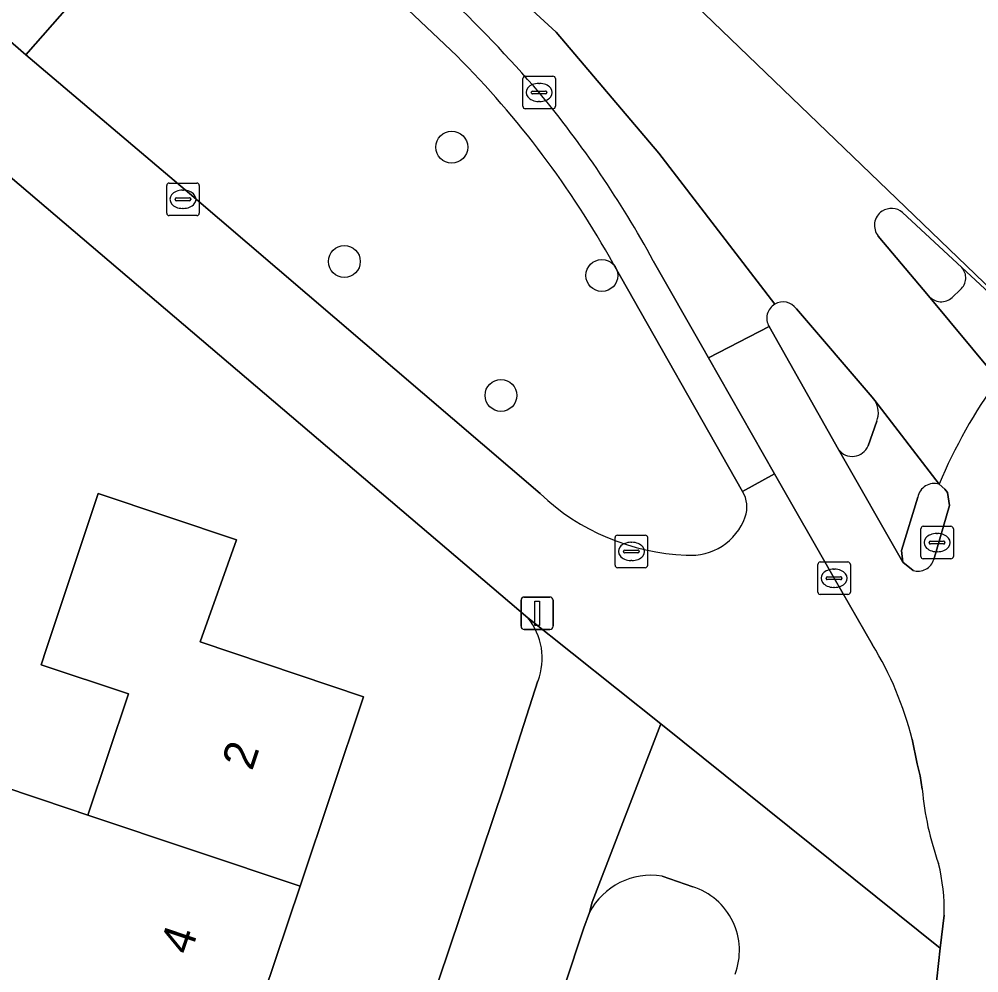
# Model space of a CAD drawing. Extents: x 162523 to 163266, y 381230 to 382050.
# Drawn here: x 163221.93 to 163251.44, y 381631.36 to 381660.68 of the extents above; entities that cross this region are included whole.
import ezdxf

# ---------------------------------------------------------------- set-up
doc = ezdxf.new("R2010")
doc.units = 0
for name, color, linetype in [('IMGEO_Boom', 7, 'Continuous'), ('IMGEO_Brandkraan', 7, 'Continuous'), ('IMGEO_Erf', 7, 'Continuous'), ('IMGEO_Fietspad_gesloten', 7, 'Continuous'), ('IMGEO_Groenvoorziening', 7, 'Continuous'), ('IMGEO_Kolk', 7, 'Continuous'), ('IMGEO_Lichtmast', 7, 'Continuous'), ('IMGEO_Pand', 7, 'Continuous'), ('IMGEO_Pand_nummerreeks', 7, 'Continuous'), ('IMGEO_Rijbaan_lokaal_gesloten', 7, 'Continuous'), ('IMGEO_Rijbaan_lokaal_open', 7, 'Continuous'), ('IMGEO_Verkeerseiland_open', 7, 'Continuous'), ('IMGEO_Voetpad_open', 7, 'Continuous')]:
    doc.layers.add(name, color=color, linetype=linetype)

msp = doc.modelspace()

# ---------------------------------------------------------------- linework, layer by layer
at = {"layer": 'IMGEO_Boom'}
for centre in [(163235.231, 381656.743), (163231.93, 381653.228), (163239.846, 381652.798), (163236.743, 381649.109)]:
    msp.add_circle(centre, 0.489, dxfattribs=at)
at = {"layer": 'IMGEO_Brandkraan'}
for p, q in [((163240.328, 381644.813), (163241.18, 381644.813)), ((163240.253, 381643.887), (163240.253, 381644.739)), ((163240.741, 381644.593), (163240.766, 381644.593)), ((163241.254, 381644.739), (163241.254, 381643.887)), ((163240.512, 381644.307), (163240.512, 381644.319)), ((163240.95, 381644.27), (163240.552, 381644.27)), ((163240.555, 381644.356), (163240.953, 381644.356)), ((163240.996, 381644.319), (163240.996, 381644.307)), ((163240.764, 381644.033), (163240.739, 381644.033)), ((163241.18, 381643.813), (163240.328, 381643.813))]:
    msp.add_line(p, q, dxfattribs=at)
for points in [[(163240.328, 381644.813), (163241.18, 381644.813)], [(163240.253, 381643.887), (163240.253, 381644.739)], [(163241.254, 381644.739), (163241.254, 381643.887)], [(163241.18, 381643.813), (163240.328, 381643.813)]]:
    msp.add_lwpolyline(points, dxfattribs=at)
for centre, radius, start, end in [((163240.33, 381644.737), 0.0765, 91.552, 178.448), ((163240.33, 381644.737), 0.0765, 91.552, 178.448), ((163241.178, 381644.737), 0.0765, 1.552, 88.448), ((163241.178, 381644.737), 0.0765, 1.552, 88.448), ((163240.552, 381644.316), 0.0403, 85.8775, 175.7526), ((163240.549, 381644.306), 0.0366, 178.938, 274.7102), ((163240.953, 381644.313), 0.043, 264.8664, 352.4533), ((163240.957, 381644.318), 0.0386, 1.7309, 96.639), ((163240.33, 381643.889), 0.0765, 181.552, 268.448), ((163240.33, 381643.889), 0.0765, 181.552, 268.448), ((163241.178, 381643.889), 0.0765, 271.552, 358.448), ((163241.178, 381643.889), 0.0765, 271.552, 358.448)]:
    msp.add_arc(centre, radius, start, end, dxfattribs=at)
for centre, major_axis, ratio, start_param, end_param in [((163240.74, 381644.313), (-0.387, 0.002), 0.722429, 4.712389, 7.853982), ((163240.765, 381644.313), (-0.39, 0.002), 0.717154, 1.570796, 4.712389)]:
    msp.add_ellipse(centre, major_axis=major_axis, ratio=ratio, start_param=start_param, end_param=end_param, dxfattribs=at)
at = {"layer": 'IMGEO_Erf'}
for points in [[(163237.57, 381642.272), (163221.374, 381656.062)], [(163221.424, 381637.086), (163223.462, 381636.403), (163224.045, 381636.208), (163225.294, 381639.931), (163222.609, 381640.831), (163222.774, 381641.324), (163224.362, 381646.089), (163228.616, 381644.668), (163227.499, 381641.532), (163232.517, 381639.842), (163230.567, 381634.022), (163228.685, 381628.409), (163226.804, 381622.796), (163224.923, 381617.183), (163223.042, 381611.57), (163221.161, 381605.956)], [(163218.125, 381581.561), (163236.83, 381637.078), (163237.882, 381640.331)]]:
    msp.add_lwpolyline(points, dxfattribs=at)
msp.add_arc((163236.034, 381641.03), 1.976, 339.2956, 38.9678, dxfattribs=at)
at = {"layer": 'IMGEO_Fietspad_gesloten'}
for points in [[(163249.415, 381643.728), (163249.103, 381643.982), (163247.125, 381647.447), (163244.986, 381651.229), (163243.128, 381650.265), (163245.155, 381646.703), (163246.984, 381643.488), (163248.165, 381641.444)], [(163250.214, 381646.382), (163250.394, 381646.228), (163250.477, 381646.123), (163250.534, 381645.725), (163250.05, 381644.067)], [(163249.385, 381638.539), (163249.543, 381637.785), (163249.636, 381637.415), (163249.696, 381637)], [(163250.367, 381633.129), (163250.252, 381632.117), (163250.144, 381631.169), (163249.773, 381627.913), (163249.06, 381621.409), (163251.433, 381620.766)]]:
    msp.add_lwpolyline(points, dxfattribs=at)
for centre, radius, start, end in [((163265.888, 381639.712), 17.035, 144.5066, 156.947), ((163249.565, 381644.212), 0.507, 252.8223, 343.3695), ((163239.426, 381636.065), 10.261, 13.9492, 31.6122), ((163258.902, 381637.822), 9.243, 185.1049, 199.6391), ((163244.694, 381633.324), 5.677, 358.0329, 14.1956)]:
    msp.add_arc(centre, radius, start, end, dxfattribs=at)
at = {"layer": 'IMGEO_Groenvoorziening'}
for points in [[(163235.386, 381659.548), (163233.894, 381660.969), (163233.742, 381661.069), (163233.558, 381661.153), (163228.657, 381662.712), (163228.331, 381662.361), (163226.164, 381664.173), (163222.131, 381659.586), (163227.167, 381655.314), (163237.947, 381646.091)], [(163244.174, 381646.152), (163240.201, 381653.15)]]:
    msp.add_lwpolyline(points, dxfattribs=at)
for centre, radius, start, end in [((163214.819, 381639.059), 29.031, 29.0374, 44.8913), ((163242.697, 381651.1), 6.903, 226.521, 267.8174), ((163243.386, 381645.677), 0.92, 340.8329, 31.0699), ((163242.582, 381645.973), 1.777, 265.2326, 340.3428)]:
    msp.add_arc(centre, radius, start, end, dxfattribs=at)
at = {"layer": 'IMGEO_Kolk'}
for p, q in [((163237.491, 381658.925), (163238.343, 381658.925)), ((163237.416, 381657.999), (163237.416, 381658.851)), ((163237.904, 381658.705), (163237.929, 381658.705)), ((163238.417, 381658.851), (163238.417, 381657.999)), ((163237.675, 381658.419), (163237.675, 381658.431)), ((163238.113, 381658.382), (163237.715, 381658.382)), ((163237.718, 381658.468), (163238.116, 381658.468)), ((163238.159, 381658.431), (163238.159, 381658.419)), ((163237.927, 381658.145), (163237.902, 381658.145)), ((163238.343, 381657.925), (163237.491, 381657.925)), ((163226.465, 381654.714), (163226.465, 381655.566)), ((163226.54, 381655.64), (163227.392, 381655.64)), ((163226.953, 381655.42), (163226.978, 381655.42)), ((163227.466, 381655.566), (163227.466, 381654.714)), ((163226.724, 381655.134), (163226.724, 381655.146)), ((163227.162, 381655.097), (163226.764, 381655.097)), ((163226.767, 381655.183), (163227.165, 381655.183)), ((163227.208, 381655.146), (163227.208, 381655.134)), ((163226.976, 381654.86), (163226.951, 381654.86)), ((163227.392, 381654.64), (163226.54, 381654.64)), ((163249.727, 381645.085), (163250.579, 381645.085)), ((163249.652, 381644.159), (163249.652, 381645.011)), ((163250.14, 381644.865), (163250.165, 381644.865)), ((163250.653, 381645.011), (163250.653, 381644.159)), ((163249.911, 381644.579), (163249.911, 381644.591)), ((163250.349, 381644.542), (163249.951, 381644.542)), ((163249.954, 381644.628), (163250.352, 381644.628)), ((163250.395, 381644.591), (163250.395, 381644.579)), ((163250.163, 381644.305), (163250.138, 381644.305)), ((163246.485, 381643.062), (163246.485, 381643.914)), ((163246.56, 381643.988), (163247.412, 381643.988)), ((163247.486, 381643.914), (163247.486, 381643.062)), ((163250.579, 381644.085), (163249.727, 381644.085)), ((163246.973, 381643.768), (163246.998, 381643.768)), ((163246.744, 381643.482), (163246.744, 381643.494)), ((163247.182, 381643.445), (163246.784, 381643.445)), ((163246.787, 381643.531), (163247.185, 381643.531)), ((163247.228, 381643.494), (163247.228, 381643.482)), ((163247.412, 381642.988), (163246.56, 381642.988)), ((163246.996, 381643.208), (163246.971, 381643.208))]:
    msp.add_line(p, q, dxfattribs=at)
for points in [[(163237.491, 381658.925), (163238.343, 381658.925)], [(163237.416, 381657.999), (163237.416, 381658.851)], [(163238.417, 381658.851), (163238.417, 381657.999)], [(163238.343, 381657.925), (163237.491, 381657.925)], [(163226.465, 381654.714), (163226.465, 381655.566)], [(163226.54, 381655.64), (163227.392, 381655.64)], [(163227.466, 381655.566), (163227.466, 381654.714)], [(163227.392, 381654.64), (163226.54, 381654.64)], [(163249.727, 381645.085), (163250.579, 381645.085)], [(163249.652, 381644.159), (163249.652, 381645.011)], [(163250.653, 381645.011), (163250.653, 381644.159)], [(163246.485, 381643.062), (163246.485, 381643.914)], [(163246.56, 381643.988), (163247.412, 381643.988)], [(163247.486, 381643.914), (163247.486, 381643.062)], [(163250.579, 381644.085), (163249.727, 381644.085)], [(163247.412, 381642.988), (163246.56, 381642.988)]]:
    msp.add_lwpolyline(points, dxfattribs=at)
for centre, radius, start, end in [((163237.493, 381658.849), 0.0765, 91.552, 178.448), ((163237.493, 381658.849), 0.0765, 91.552, 178.448), ((163238.341, 381658.849), 0.0765, 1.552, 88.448), ((163238.341, 381658.849), 0.0765, 1.552, 88.448), ((163237.715, 381658.428), 0.0403, 85.8775, 175.7526), ((163237.712, 381658.418), 0.0366, 178.938, 274.7102), ((163238.116, 381658.425), 0.043, 264.8664, 352.4533), ((163238.12, 381658.43), 0.0386, 1.7309, 96.639), ((163237.493, 381658.001), 0.0765, 181.552, 268.448), ((163237.493, 381658.001), 0.0765, 181.552, 268.448), ((163238.341, 381658.001), 0.0765, 271.552, 358.448), ((163238.341, 381658.001), 0.0765, 271.552, 358.448), ((163226.542, 381655.564), 0.0765, 91.552, 178.448), ((163226.542, 381655.564), 0.0765, 91.552, 178.448), ((163227.39, 381655.564), 0.0765, 1.552, 88.448), ((163227.39, 381655.564), 0.0765, 1.552, 88.448), ((163226.764, 381655.143), 0.0403, 85.8775, 175.7526), ((163226.761, 381655.133), 0.0366, 178.938, 274.7102), ((163227.165, 381655.14), 0.043, 264.8664, 352.4533), ((163227.169, 381655.145), 0.0386, 1.7309, 96.639), ((163226.542, 381654.716), 0.0765, 181.552, 268.448), ((163226.542, 381654.716), 0.0765, 181.552, 268.448), ((163227.39, 381654.716), 0.0765, 271.552, 358.448), ((163227.39, 381654.716), 0.0765, 271.552, 358.448), ((163249.729, 381645.009), 0.0765, 91.552, 178.448), ((163249.729, 381645.009), 0.0765, 91.552, 178.448), ((163250.577, 381645.009), 0.0765, 1.552, 88.448), ((163250.577, 381645.009), 0.0765, 1.552, 88.448), ((163249.951, 381644.588), 0.0403, 85.8775, 175.7526), ((163249.948, 381644.578), 0.0366, 178.938, 274.7102), ((163250.352, 381644.585), 0.043, 264.8664, 352.4533), ((163250.356, 381644.59), 0.0386, 1.7309, 96.639), ((163249.729, 381644.161), 0.0765, 181.552, 268.448), ((163249.729, 381644.161), 0.0765, 181.552, 268.448), ((163250.577, 381644.161), 0.0765, 271.552, 358.448), ((163250.577, 381644.161), 0.0765, 271.552, 358.448), ((163246.562, 381643.912), 0.0765, 91.552, 178.448), ((163246.562, 381643.912), 0.0765, 91.552, 178.448), ((163247.41, 381643.912), 0.0765, 1.552, 88.448), ((163247.41, 381643.912), 0.0765, 1.552, 88.448), ((163246.784, 381643.491), 0.0403, 85.8775, 175.7526), ((163246.781, 381643.481), 0.0366, 178.938, 274.7102), ((163247.185, 381643.488), 0.043, 264.8664, 352.4533), ((163247.189, 381643.493), 0.0386, 1.7309, 96.639), ((163246.562, 381643.064), 0.0765, 181.552, 268.448), ((163246.562, 381643.064), 0.0765, 181.552, 268.448), ((163247.41, 381643.064), 0.0765, 271.552, 358.448), ((163247.41, 381643.064), 0.0765, 271.552, 358.448)]:
    msp.add_arc(centre, radius, start, end, dxfattribs=at)
for centre, major_axis, ratio, start_param, end_param in [((163237.903, 381658.425), (-0.387, 0.002), 0.722429, 4.712389, 7.853982), ((163237.928, 381658.425), (-0.39, 0.002), 0.717154, 1.570796, 4.712389), ((163226.952, 381655.14), (-0.387, 0.002), 0.722429, 4.712389, 7.853982), ((163226.977, 381655.14), (-0.39, 0.002), 0.717154, 1.570796, 4.712389), ((163250.139, 381644.585), (-0.387, 0.002), 0.722429, 4.712389, 7.853982), ((163250.164, 381644.585), (-0.39, 0.002), 0.717154, 1.570796, 4.712389), ((163246.972, 381643.488), (-0.387, 0.002), 0.722429, 4.712389, 7.853982), ((163246.997, 381643.488), (-0.39, 0.002), 0.717154, 1.570796, 4.712389)]:
    msp.add_ellipse(centre, major_axis=major_axis, ratio=ratio, start_param=start_param, end_param=end_param, dxfattribs=at)
at = {"layer": 'IMGEO_Lichtmast'}
for p, q in [((163237.361, 381642.01), (163237.361, 381642.81)), ((163237.361, 381642.81), (163237.361, 381642.01)), ((163237.461, 381642.91), (163238.251, 381642.91)), ((163238.251, 381642.91), (163237.461, 381642.91)), ((163238.351, 381642.81), (163238.351, 381642.01)), ((163238.351, 381642.01), (163238.351, 381642.81)), ((163238.251, 381641.91), (163237.461, 381641.91)), ((163237.461, 381641.91), (163238.251, 381641.91))]:
    msp.add_line(p, q, dxfattribs=at)
msp.add_lwpolyline([(163237.781, 381642.785), (163237.931, 381642.785), (163237.931, 381642.035), (163237.781, 381642.035), (163237.781, 381642.785)], dxfattribs=at)
for centre, start, end in [((163237.461, 381642.81), 90, 180), ((163237.461, 381642.81), 90, 180), ((163238.251, 381642.81), 0, 90), ((163238.251, 381642.81), 360, 90), ((163237.461, 381642.01), 180, 270), ((163237.461, 381642.01), 180, 270), ((163238.251, 381642.01), 270, 0), ((163238.251, 381642.01), 270, 0)]:
    msp.add_arc(centre, 0.1, start, end, dxfattribs=at)
at = {"layer": 'IMGEO_Pand'}
for points in [[(163224.045, 381636.208), (163230.567, 381634.022), (163232.517, 381639.842), (163227.499, 381641.532), (163228.616, 381644.668), (163224.362, 381646.089), (163222.774, 381641.324), (163222.609, 381640.831), (163225.294, 381639.931)], [(163230.567, 381634.022), (163224.045, 381636.208), (163223.462, 381636.403), (163221.424, 381637.086), (163219.571, 381631.567), (163219.73, 381631.411), (163222.161, 381630.596), (163228.685, 381628.409)]]:
    msp.add_lwpolyline(points, close=True, dxfattribs=at)
at = {"layer": 'IMGEO_Rijbaan_lokaal_gesloten'}
for points in [[(163253.206, 381651.02), (163232.516, 381670.935), (163186.76, 381710.114), (163156.214, 381736.327), (163156.214, 381736.327), (163155.701, 381735.71), (163160.722, 381731.464), (163189.993, 381706.531), (163189.031, 381705.402), (163159.709, 381730.331), (163154.717, 381734.57), (163153.471, 381733.114), (163182.498, 381708.518), (163200.555, 381693.061), (163222.615, 381674.158), (163233.877, 381664.474), (163238.438, 381660.284), (163241.602, 381656.559), (163245.163, 381651.916)], [(163245.163, 381651.916), (163241.602, 381656.559), (163238.438, 381660.284), (163233.877, 381664.474), (163222.615, 381674.158), (163200.555, 381693.061), (163182.498, 381708.518), (163153.471, 381733.114), (163152.493, 381731.971), (163156.514, 381728.564), (163169.1, 381717.817), (163186.294, 381703.189), (163205.741, 381686.638), (163210.772, 381682.324), (163216.77, 381677.218), (163234.695, 381661.75), (163234.968, 381661.515)], [(163249.087, 381654.734), (163250.911, 381653.04), (163253.157, 381650.962)], [(163252.019, 381649.602), (163251.904, 381649.74), (163249.893, 381652.169), (163248.344, 381654.009)], [(163241.428, 381653.252), (163242.952, 381650.574), (163243.128, 381650.265)], [(163245.826, 381651.776), (163248.153, 381649.06), (163248.236, 381648.952), (163250.214, 381646.382)], [(163243.128, 381650.265), (163244.986, 381651.229)]]:
    msp.add_lwpolyline(points, dxfattribs=at)
for centre, radius, start, end in [((163205.179, 381630.155), 43.253, 40.8143, 46.471), ((163213.12, 381637.806), 32.248, 28.618, 39.748), ((163248.748, 381654.338), 0.521, 49.4948, 123.5688), ((163248.748, 381654.338), 0.521, 123.5771, 219.1338), ((163245.417, 381651.484), 0.501, 120.5052, 210.5997), ((163245.418, 381651.485), 0.501, 35.5347, 120.6183), ((163265.888, 381639.712), 17.035, 144.5066, 156.947)]:
    msp.add_arc(centre, radius, start, end, dxfattribs=at)
at = {"layer": 'IMGEO_Rijbaan_lokaal_open'}
for points in [[(163242.639, 381634.001), (163241.696, 381634.331)], [(163239.465, 381633.208), (163239.289, 381632.743), (163235.731, 381622.012), (163230.538, 381606.464), (163220.627, 381577.214), (163218.97, 381572.196), (163199.194, 381512.302)]]:
    msp.add_lwpolyline(points, dxfattribs=at)
for centre, radius, start, end in [((163241.356, 381632.228), 2.13, 80.8214, 152.6165), ((163242.017, 381632.039), 2.059, 339.268, 72.4051)]:
    msp.add_arc(centre, radius, start, end, dxfattribs=at)
at = {"layer": 'IMGEO_Verkeerseiland_open'}
for points in [[(163250.911, 381653.04), (163249.087, 381654.734)], [(163248.344, 381654.009), (163249.893, 381652.169)], [(163250.618, 381652.125), (163250.871, 381652.366)], [(163248.236, 381648.952), (163248.153, 381649.06), (163245.826, 381651.776)], [(163244.986, 381651.229), (163247.125, 381647.447)], [(163248.029, 381647.56), (163248.301, 381648.315)], [(163250.05, 381644.067), (163250.534, 381645.725), (163250.477, 381646.123), (163250.394, 381646.228), (163250.214, 381646.382)], [(163249.561, 381645.985), (163249.06, 381644.337), (163249.103, 381643.982), (163249.415, 381643.728)]]:
    msp.add_lwpolyline(points, dxfattribs=at)
for centre, radius, start, end in [((163248.748, 381654.338), 0.521, 49.4948, 123.5688), ((163248.748, 381654.338), 0.521, 123.5771, 219.1338), ((163250.569, 381652.722), 0.467, 310.3218, 42.8854), ((163250.277, 381652.493), 0.502, 220.2237, 312.8303), ((163245.417, 381651.484), 0.501, 120.5052, 210.5997), ((163245.418, 381651.485), 0.501, 35.5347, 120.6183), ((163247.625, 381648.568), 0.722, 339.4993, 32.1534), ((163247.545, 381647.756), 0.522, 216.2703, 337.9797), ((163250.069, 381645.884), 0.518, 73.8125, 168.7836), ((163249.565, 381644.212), 0.507, 252.8223, 343.3695)]:
    msp.add_arc(centre, radius, start, end, dxfattribs=at)
at = {"layer": 'IMGEO_Voetpad_open'}
for points in [[(163152.368, 381728.203), (163164.103, 381718.21), (163165.599, 381716.932), (163179.301, 381705.284), (163180.819, 381703.981), (163194.518, 381692.329), (163195.974, 381691.034), (163208.649, 381680.285), (163209.808, 381679.325), (163211.296, 381678.054), (163213, 381676.563), (163212.442, 381675.875), (163224.603, 381665.503), (163226.164, 381664.173), (163228.331, 381662.361), (163228.657, 381662.712), (163233.558, 381661.153), (163233.742, 381661.069), (163233.894, 381660.969), (163235.386, 381659.548)], [(163145.337, 381726.7), (163142.194, 381723.423), (163220.342, 381656.94), (163221.374, 381656.062), (163237.57, 381642.272), (163241.66, 381639.009), (163250.252, 381632.117), (163250.367, 381633.129)], [(163237.947, 381646.091), (163227.167, 381655.314), (163222.131, 381659.586), (163220.653, 381660.859), (163207.022, 381672.435), (163206.696, 381672.73), (163205.174, 381674.003), (163201.925, 381676.775), (163191.471, 381685.659), (163189.947, 381686.961), (163186.391, 381689.994), (163176.258, 381698.624), (163174.752, 381699.935), (163164.938, 381708.239)], [(163240.201, 381653.15), (163244.174, 381646.152), (163245.155, 381646.703), (163243.128, 381650.265), (163242.952, 381650.574), (163241.428, 381653.252)], [(163253.157, 381650.962), (163250.911, 381653.04)], [(163249.893, 381652.169), (163251.904, 381649.74)], [(163250.871, 381652.366), (163250.618, 381652.125)], [(163250.214, 381646.382), (163248.236, 381648.952)], [(163248.301, 381648.315), (163248.029, 381647.56)], [(163247.125, 381647.447), (163249.103, 381643.982), (163249.06, 381644.337), (163249.561, 381645.985)], [(163248.165, 381641.444), (163246.984, 381643.488), (163245.155, 381646.703), (163244.174, 381646.152)], [(163235.731, 381622.012), (163239.289, 381632.743), (163239.465, 381633.208), (163239.55, 381633.525), (163241.66, 381639.009), (163237.57, 381642.272)], [(163237.882, 381640.331), (163236.83, 381637.078), (163218.125, 381581.561), (163215.721, 381578.005), (163215.616, 381577.85), (163214.938, 381576.194), (163219.313, 381574.869), (163220.154, 381577.373), (163220.627, 381577.214), (163230.538, 381606.464), (163235.731, 381622.012)], [(163241.66, 381639.009), (163239.55, 381633.525), (163239.465, 381633.208)], [(163248.37, 381615.534), (163248.413, 381615.767), (163248.575, 381616.986), (163249.024, 381621.079), (163249.06, 381621.409), (163249.773, 381627.913), (163250.144, 381631.169), (163250.252, 381632.117), (163241.66, 381639.009)], [(163249.696, 381637), (163249.636, 381637.415), (163249.543, 381637.785), (163249.385, 381638.539)], [(163241.696, 381634.331), (163242.639, 381634.001)]]:
    msp.add_lwpolyline(points, dxfattribs=at)
msp.add_lwpolyline([(163220.653, 381660.859), (163222.131, 381659.586), (163226.164, 381664.173), (163224.603, 381665.503), (163222.401, 381662.914), (163220.912, 381661.164)], close=True, dxfattribs=at)
for centre, radius, start, end in [((163205.179, 381630.155), 43.253, 40.8143, 46.471), ((163214.819, 381639.059), 29.031, 29.0374, 44.8913), ((163213.12, 381637.806), 32.248, 28.618, 39.748), ((163250.569, 381652.722), 0.467, 310.3218, 42.8854), ((163250.277, 381652.493), 0.502, 220.2237, 312.8303), ((163247.625, 381648.568), 0.722, 339.4993, 32.1534), ((163247.545, 381647.756), 0.522, 216.2703, 337.9797), ((163250.069, 381645.884), 0.518, 73.8125, 168.7836), ((163242.697, 381651.1), 6.903, 226.521, 267.8174), ((163243.386, 381645.677), 0.92, 340.8329, 31.0699), ((163242.582, 381645.973), 1.777, 265.2326, 340.3428), ((163236.034, 381641.03), 1.976, 339.2956, 38.9678), ((163239.426, 381636.065), 10.261, 13.9492, 31.6122), ((163258.902, 381637.822), 9.243, 185.1049, 199.6391), ((163244.694, 381633.324), 5.677, 358.0329, 14.1956), ((163241.356, 381632.228), 2.13, 80.8214, 152.6165), ((163242.017, 381632.039), 2.059, 339.268, 72.4051)]:
    msp.add_arc(centre, radius, start, end, dxfattribs=at)

# ---------------------------------------------------------------- texts
at = {"layer": 'IMGEO_Pand_nummerreeks'}
for s, rotation, p in [('2', 71.4721, (163229.089, 381637.543)), ('4', 71.4708, (163227.188, 381631.872))]:
    msp.add_text(s, height=1, rotation=rotation, dxfattribs=at).set_placement(p)

doc.saveas('drawing.dxf')
